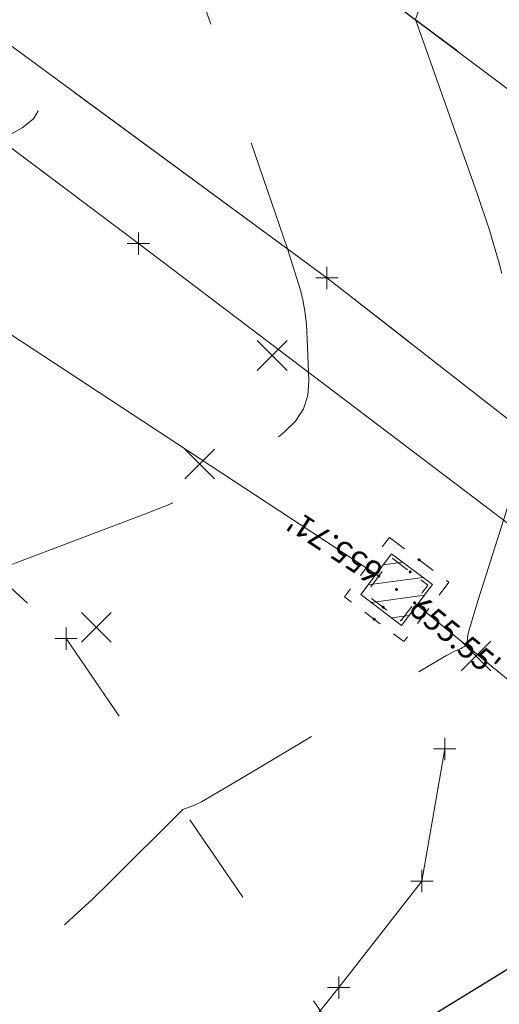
# Model space of a CAD drawing. Extents: x 1926935 to 1928139, y 199322 to 200300.
# Tile 604 of 656: x 1927410 to 1927432, y 200031 to 200075. Entities that reach past the tile are written whole.
import ezdxf
from ezdxf.enums import TextEntityAlignment as Align

# ---------------------------------------------------------------- set-up
doc = ezdxf.new("R2010")
doc.units = 0
doc.header["$MEASUREMENT"] = 0
for name, pattern in [('CENTER LINE DOUBLE SOLID', [0]), ('DGN Style 1', [8.432488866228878, 0.01403076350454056, -8.418458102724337]), ('DGN Style 2', [14.030763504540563, 8.418458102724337, -5.612305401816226]), ('DGN Style 3', [19.64306890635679, 14.03076350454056, -5.612305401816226]), ('DGN Style 4', [22.46325237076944, 11.22461080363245, -5.612305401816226, 0.01403076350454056, -5.612305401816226]), ('DGN Style 5', [9.821534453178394, 4.209229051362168, -5.612305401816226]), ('DGN Style 6', [26.68651218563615, 9.821534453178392, -5.612305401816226, 0.01403076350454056, -5.612305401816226, 0.01403076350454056, -5.612305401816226]), ('DGN Style 7', [28.061527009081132, 12.62768715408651, -5.612305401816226, 4.209229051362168, -5.612305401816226]), ('drainage01', [1.5999968, 0.8499983, -0.7499985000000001]), ('gasex', [0]), ('stormlineex', [0])]:
    doc.linetypes.add(name, pattern=pattern)
for name, color, linetype, lineweight in [('DR_X_Cells', 151, 'DGN Style 2', 0), ('DR_X_Cells (Construction)', 151, 'DGN Style 2', 0), ('DR_X_Storm_Sewer', 151, 'DGN Style 5', 0), ('DT_X_Contour_Major', 132, 'DGN Style 3', 30), ('DT_X_Contour_Minor', 136, 'DGN Style 3', 0), ('DT_X_Terrain_Ground_Line', 92, 'DGN Style 3', 13), ('GK_Drainage_Nodes (Construction)', 7, 'Continuous', 53), ('PM_X_CL_Double_Solid', 40, 'CENTER LINE DOUBLE SOLID', 0), ('PM_X_Edge_Line', 40, 'Continuous', 0), ('PV_X_COP', 4, 'DGN Style 4', 0), ('PV_X_Driveway', 7, 'DGN Style 5', 0), ('PV_X_EOP', 7, 'DGN Style 3', 0), ('RD_X_Bumper_Block', 7, 'DGN Style 2', 0), ('SV_X_Random_Point (Construction)', 7, 'Continuous', 0), ('UT_X_Gas', 40, 'gasex', 0)]:
    doc.layers.add(name, color=color, linetype=linetype, lineweight=lineweight)
doc.layers.add('SC_Scratch1 (Construction)', color=7, linetype='Continuous', lineweight=0, plot=False)
doc.layers.add('SV_X_Shot_Marker (Construction)', color=40, linetype='Continuous', lineweight=0, transparency=0.5)
doc.styles.add('~X_Label - LeftCenter', font='calibril.ttf', dxfattribs={"height": 0.13999972})

# ---------------------------------------------------------------- blocks, each defined once
blk = doc.blocks.new('SVPT_398')
at = {"layer": 'SV_X_Shot_Marker (Construction)', "transparency": 33554495}
for p, q in [((0, 0.0249999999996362), (0, -0.0249999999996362)), ((-0.02500000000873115, 0), (0.02499999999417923, 0))]:
    blk.add_line(p, q, dxfattribs=at)
blk.add_point((0, 0), dxfattribs=at)
blk = doc.blocks.new('SVPT_474')
at = {"layer": 'SV_X_Shot_Marker (Construction)', "transparency": 33554495}
for p, q in [((0, 0.0249999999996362), (0, -0.0249999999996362)), ((-0.02499999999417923, 0), (0.02500000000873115, 0))]:
    blk.add_line(p, q, dxfattribs=at)
blk.add_point((0, 0), dxfattribs=at)
blk = doc.blocks.new('SVPT_539')
at = {"layer": 'SV_X_Shot_Marker (Construction)', "transparency": 33554495}
for p, q in [((0, 0.0249999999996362), (0, -0.02500000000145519)), ((-0.02499999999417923, 0), (0.02499999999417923, 0))]:
    blk.add_line(p, q, dxfattribs=at)
blk.add_point((0, 0), dxfattribs=at)
blk = doc.blocks.new('SVPT_540')
at = {"layer": 'SV_X_Shot_Marker (Construction)', "transparency": 33554495}
for p, q in [((0, 0.0249999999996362), (0, -0.02500000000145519)), ((-0.02499999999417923, 0), (0.02499999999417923, 0))]:
    blk.add_line(p, q, dxfattribs=at)
blk.add_point((0, 0), dxfattribs=at)
blk = doc.blocks.new('SVPT_541')
at = {"layer": 'SV_X_Shot_Marker (Construction)', "transparency": 33554495}
for p, q in [((0, 0.0249999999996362), (0, -0.02500000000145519)), ((-0.02499999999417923, -1.818989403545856e-12), (0.02500000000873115, -1.818989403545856e-12))]:
    blk.add_line(p, q, dxfattribs=at)
blk.add_point((0, -1.818989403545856e-12), dxfattribs=at)
blk = doc.blocks.new('SVPT_542')
at = {"layer": 'SV_X_Shot_Marker (Construction)', "transparency": 33554495}
for p, q in [((0, 0.0249999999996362), (0, -0.02500000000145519)), ((-0.02499999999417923, -1.818989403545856e-12), (0.02500000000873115, -1.818989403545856e-12))]:
    blk.add_line(p, q, dxfattribs=at)
blk.add_point((0, -1.818989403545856e-12), dxfattribs=at)
blk = doc.blocks.new('SVPT_543')
at = {"layer": 'SV_X_Shot_Marker (Construction)', "transparency": 33554495}
for p, q in [((1.455191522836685e-11, 0.02500000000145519), (1.455191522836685e-11, -0.02499999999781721)), ((-0.02499999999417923, 1.818989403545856e-12), (0.02500000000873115, 1.818989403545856e-12))]:
    blk.add_line(p, q, dxfattribs=at)
blk.add_point((1.455191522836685e-11, 1.818989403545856e-12), dxfattribs=at)
blk = doc.blocks.new('CB22B-X_1')
at = {"layer": 'DR_X_Cells', "color": 151, "linetype": 'Continuous', "lineweight": 0}
for p, q in [((-1.145831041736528, -0.6130853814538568), (0.6130853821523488, 1.145831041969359)), ((-1.145831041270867, 0.5182854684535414), (-0.5182854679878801, 1.145831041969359)), ((-0.5472058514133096, -1.145831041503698), (1.145831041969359, 0.5472058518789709)), ((0.584164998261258, -1.145831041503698), (1.145831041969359, -0.5841649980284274))]:
    blk.add_line(p, q, dxfattribs=at)
at = {"layer": 'DR_X_Cells', "color": 151, "linetype": 'drainage01', "lineweight": 0}
blk.add_3dface([(-1.666663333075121, 1.666663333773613), (1.666663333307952, 1.666663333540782), (1.666663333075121, -1.666663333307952), (-1.666663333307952, -1.66666333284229)], dxfattribs=at)
at = {"layer": 'DR_X_Cells', "color": 151, "linetype": 'Continuous', "lineweight": 0}
blk.add_3dface([(-1.145831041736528, 1.145831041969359), (1.145831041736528, 1.145831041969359), (1.145831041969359, -1.145831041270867), (-1.145831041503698, -1.145831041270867)], dxfattribs=at)
at = {"layer": 'DR_X_Cells (Construction)', "color": 20, "linetype": 'drainage01', "lineweight": 0}
blk.add_3dface([(-0.9999980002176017, 0.999997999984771), (0.9999980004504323, 0.9999980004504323), (0.9999980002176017, -0.9999979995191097), (-0.9999980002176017, -0.9999979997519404)], dxfattribs=at)
at = {"layer": 'GK_Drainage_Nodes (Construction)', "color": 21, "linetype": 'DGN Style 2', "lineweight": 53}
blk.add_point((0, 1.666663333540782), dxfattribs=at)
at = {"layer": 'GK_Drainage_Nodes (Construction)', "color": 61, "linetype": 'DGN Style 6', "lineweight": 53}
for p in [(0, 0.9999980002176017), (-0.9999980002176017, 2.328306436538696e-10), (0.9999980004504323, 2.328306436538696e-10), (0, -0.9999979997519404)]:
    blk.add_point(p, dxfattribs=at)
at = {"layer": 'GK_Drainage_Nodes (Construction)', "color": 151, "linetype": 'DGN Style 7', "lineweight": 53}
blk.add_point((0, 0), dxfattribs=at)
at = {"layer": 'GK_Drainage_Nodes (Construction)', "color": 21, "linetype": 'DGN Style 5', "lineweight": 53}
blk.add_point((0, 0), dxfattribs=at)
at = {"layer": 'GK_Drainage_Nodes (Construction)', "color": 40, "linetype": 'DGN Style 4', "lineweight": 53}
blk.add_point((0, 0), dxfattribs=at)
at = {"layer": 'GK_Drainage_Nodes (Construction)', "color": 223, "linetype": 'DGN Style 1', "lineweight": 53}
blk.add_point((0, -1.666663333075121), dxfattribs=at)
blk = doc.blocks.new('X_196')
at = {"layer": 'SV_X_Random_Point (Construction)', "color": 7, "linetype": 'Continuous', "lineweight": 0, "transparency": 33554559}
for p, q in [((-0.03333333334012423, -0.03337499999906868), (0.03333333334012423, 0.03337500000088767)), ((-0.03333333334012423, 0.03337500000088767), (0.03333333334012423, -0.03337499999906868))]:
    blk.add_line(p, q, dxfattribs=at)
blk = doc.blocks.new('X_204')
at = {"layer": 'SV_X_Random_Point (Construction)', "color": 7, "linetype": 'Continuous', "lineweight": 0, "transparency": 33554559}
for p, q in [((-0.03333333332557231, -0.03337500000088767), (0.03333333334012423, 0.03337499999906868)), ((-0.03333333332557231, 0.03337499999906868), (0.03333333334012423, -0.03337500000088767))]:
    blk.add_line(p, q, dxfattribs=at)
blk = doc.blocks.new('X_205')
at = {"layer": 'SV_X_Random_Point (Construction)', "color": 7, "linetype": 'Continuous', "lineweight": 0, "transparency": 33554559}
for p, q in [((-0.03333333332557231, -0.03337499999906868), (0.03333333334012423, 0.03337500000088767)), ((-0.03333333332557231, 0.03337500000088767), (0.03333333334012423, -0.03337499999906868))]:
    blk.add_line(p, q, dxfattribs=at)
blk = doc.blocks.new('X_206')
at = {"layer": 'SV_X_Random_Point (Construction)', "color": 7, "linetype": 'Continuous', "lineweight": 0, "transparency": 33554559}
for p, q in [((-0.03333333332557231, -0.03337499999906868), (0.03333333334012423, 0.03337500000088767)), ((-0.03333333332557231, 0.03337500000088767), (0.03333333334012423, -0.03337499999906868))]:
    blk.add_line(p, q, dxfattribs=at)
blk = doc.blocks.new('SVPT_1598')
at = {"layer": 'SV_X_Shot_Marker (Construction)', "transparency": 33554495}
for p, q in [((1.455191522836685e-11, 0.0249999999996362), (1.455191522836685e-11, -0.02500000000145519)), ((-0.02499999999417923, 0), (0.02500000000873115, 0))]:
    blk.add_line(p, q, dxfattribs=at)
blk.add_point((1.455191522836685e-11, 0), dxfattribs=at)
blk = doc.blocks.new('*U2117', base_point=(1927600.1255, 199832.7095, 682.6088333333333))
at = {"layer": 'DT_X_Contour_Major', "elevation": 660.0000000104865, "flags": 128}
blk.add_lwpolyline([(1927234.108534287, 200236.7289084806), (1927242.294645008, 200231.0087032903), (1927244.130964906, 200229.7610304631), (1927246.131591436, 200228.4695284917), (1927248.296524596, 200227.134197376), (1927250.625764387, 200225.755037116), (1927257.056146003, 200222.0188375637), (1927259.289390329, 200220.6973956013), (1927261.166337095, 200219.5352193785), (1927262.686986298, 200218.5323088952), (1927263.851337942, 200217.6886641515), (1927266.481212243, 200215.6512991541), (1927267.493924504, 200214.971618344), (1927268.559655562, 200214.4605996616), (1927269.678405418, 200214.118243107), (1927270.850174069, 200213.9445486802), (1927274.045582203, 200213.7062463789), (1927275.288558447, 200213.5642146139), (1927276.620931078, 200213.3168460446), (1927278.042700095, 200212.9641406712), (1927279.553865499, 200212.5060984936), (1927283.702835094, 200211.1442036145), (1927285.099851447, 200210.7291522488), (1927286.179173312, 200210.5054193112), (1927286.940800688, 200210.4730048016), (1927287.384733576, 200210.63190872), (1927288.715133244, 200211.8198700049), (1927289.272701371, 200212.7763853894), (1927289.385661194, 200212.9548032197), (1927289.485582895, 200213.0801215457), (1927289.572466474, 200213.1523403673), (1927289.646311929, 200213.1714596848), (1927289.960501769, 200213.1367843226), (1927298.897650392, 200205.8138983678), (1927300.751890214, 200204.2039761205), (1927302.484403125, 200202.5125890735), (1927304.095189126, 200200.7397372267), (1927305.584248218, 200198.8854205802), (1927309.392769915, 200193.8319564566), (1927310.756121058, 200192.0630749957), (1927311.989783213, 200190.546528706), (1927313.09375638, 200189.2823175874), (1927314.06804056, 200188.2704416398), (1927316.493213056, 200185.9085526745), (1927317.612096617, 200184.8671860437), (1927319.149867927, 200183.5145028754), (1927321.106526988, 200181.8505031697), (1927323.482073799, 200179.8751869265), (1927330.375382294, 200174.1925882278), (1927332.685239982, 200172.3005457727), (1927334.444831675, 200170.8863674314), (1927335.654157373, 200169.950053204), (1927336.313217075, 200169.4916030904), (1927337.337021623, 200168.9062216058), (1927337.770658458, 200168.6383010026), (1927338.303715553, 200168.2735753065), (1927338.936192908, 200167.8120445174), (1927339.668090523, 200167.2537086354), (1927341.752377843, 200165.6357394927), (1927342.777631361, 200164.8843172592), (1927344.290176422, 200163.8435274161), (1927346.290013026, 200162.513369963), (1927348.777141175, 200160.8938449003), (1927356.059204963, 200156.18928792), (1927358.585342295, 200154.5518308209), (1927360.70220645, 200153.1678772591), (1927362.409797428, 200152.0374272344), (1927363.708115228, 200151.1604807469), (1927366.62459846, 200149.1599614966), (1927367.848171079, 200148.3060493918), (1927369.33152651, 200147.244702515), (1927371.074664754, 200145.9759208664), (1927373.077585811, 200144.4997044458), (1927378.765085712, 200140.2865476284), (1927380.83418895, 200138.7560558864), (1927382.775873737, 200137.3244482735), (1927384.590140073, 200135.9917247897), (1927386.276987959, 200134.757885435), (1927390.605357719, 200131.5994926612), (1927392.290736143, 200130.3862874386), (1927394.100594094, 200129.1154663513), (1927396.034931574, 200127.7870293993), (1927398.09374858, 200126.4009765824), (1927403.749899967, 200122.6280145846), (1927405.817715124, 200121.2429516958), (1927407.779047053, 200119.9174845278), (1927409.633895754, 200118.6516130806), (1927411.382261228, 200117.4453373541), (1927415.90259152, 200114.3080630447), (1927417.580362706, 200113.1421208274), (1927419.223428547, 200111.9972499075), (1927420.831789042, 200110.873450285), (1927422.405444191, 200109.7707219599), (1927426.555584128, 200106.8582081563), (1927428.197482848, 200105.6527489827), (1927430.010574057, 200104.2207568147), (1927431.994857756, 200102.5622316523), (1927434.150333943, 200100.6771734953), (1927440.126527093, 200095.3483077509), (1927442.182930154, 200093.5176881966), (1927443.869994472, 200092.0224788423), (1927445.187720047, 200090.8626796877), (1927446.13610688, 200090.0382907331), (1927448.17268678, 200088.2871337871), (1927449.172239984, 200087.4225077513), (1927450.643464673, 200086.141997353), (1927452.586360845, 200084.4456025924), (1927455.000928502, 200082.3333234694), (1927462.068670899, 200076.1460666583), (1927464.419961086, 200074.0849410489), (1927466.173024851, 200072.542006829), (1927467.327862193, 200071.5172639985), (1927467.884473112, 200071.0107125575), (1927468.571133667, 200070.3508305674), (1927468.949168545, 200069.9870680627), (1927469.568277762, 200069.3906920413), (1927470.428461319, 200068.5617025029), (1927471.529719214, 200067.5000994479), (1927477.231429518, 200062.003186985), (1927477.517179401, 200060.6544578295), (1927477.553143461, 200060.4005705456), (1927477.538571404, 200060.2169354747), (1927477.473463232, 200060.103552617), (1927477.357818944, 200060.0604219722), (1927476.700227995, 200060.0230674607), (1927472.128414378, 200062.4908186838), (1927471.031580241, 200063.0824375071), (1927469.700426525, 200063.7996863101), (1927468.134953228, 200064.6425650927), (1927466.335160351, 200065.6110738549), (1927461.223286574, 200068.3612705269), (1927459.393277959, 200069.3486578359), (1927457.737157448, 200070.248172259), (1927456.25492504, 200071.059813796), (1927454.946580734, 200071.783582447), (1927451.68951339, 200073.5964683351), (1927450.54569026, 200074.2223880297), (1927449.557021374, 200074.7404826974), (1927448.723506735, 200075.1507523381), (1927448.045146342, 200075.453196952), (1927445.241491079, 200076.6130134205), (1927445.140255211, 200076.4755750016), (1927445.103316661, 200076.4344580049), (1927445.035887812, 200076.3700091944), (1927444.937968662, 200076.28222857), (1927444.809559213, 200076.1711161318), (1927444.139171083, 200075.5981505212), (1927443.956153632, 200074.2584793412), (1927443.867521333, 200073.8497921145), (1927443.680060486, 200073.1978752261), (1927443.393771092, 200072.3027286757), (1927443.00865315, 200071.1643524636), (1927440.980836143, 200065.2843942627), (1927441.240556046, 200064.5516852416), (1927441.317753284, 200064.231356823), (1927441.438036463, 200063.584389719), (1927441.601405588, 200062.6107839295), (1927441.807860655, 200061.3105394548), (1927442.415855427, 200057.4077026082), (1927442.63638774, 200056.0147638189), (1927442.841988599, 200054.7630750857), (1927443.032658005, 200053.6526364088), (1927443.208395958, 200052.6834477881), (1927443.657121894, 200050.2872782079), (1927443.804939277, 200049.4882974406), (1927443.911846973, 200048.8884823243), (1927443.977844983, 200048.4878328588), (1927444.002933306, 200048.286349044), (1927444.024556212, 200047.8108110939), (1927443.967226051, 200047.3569188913), (1927443.945017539, 200047.2588603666), (1927443.90296207, 200047.1592100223), (1927443.841059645, 200047.0579678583), (1927443.759310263, 200046.9551338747), (1927443.514849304, 200046.6787874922), (1927443.373318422, 200046.4151724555), (1927443.132071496, 200045.8315871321), (1927442.791108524, 200044.928031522), (1927442.350429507, 200043.7045056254), (1927441.042330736, 200040.015142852), (1927440.423526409, 200038.6886105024), (1927439.548187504, 200037.4760355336), (1927438.416314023, 200036.3774179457), (1927437.027905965, 200035.3927577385), (1927432.983438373, 200032.9189403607), (1927431.57521656, 200032.0557424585), (1927430.383901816, 200031.3215117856), (1927429.40949414, 200030.7162483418), (1927428.651993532, 200030.2399521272), (1927426.921201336, 200029.1417851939), (1927426.33605336, 200028.7757373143), (1927425.87870358, 200028.5012188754), (1927425.549151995, 200028.3182298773), (1927425.347398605, 200028.2267703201), (1927424.97978716, 200028.1049174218), (1927424.834110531, 200028.0530683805), (1927424.672789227, 200027.9889109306), (1927424.495823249, 200027.9124450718), (1927424.303212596, 200027.8236708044), (1927423.768724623, 200027.5705282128), (1927423.548069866, 200027.4710594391), (1927423.286971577, 200027.3625100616), (1927422.985429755, 200027.2448800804), (1927422.643444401, 200027.1181694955), (1927420.953144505, 200026.5056653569), (1927414.274714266, 200023.2836684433), (1927412.934707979, 200022.583762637), (1927411.776873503, 200021.8649010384), (1927410.80121084, 200021.1270836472), (1927410.007719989, 200020.3703104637), (1927408.134640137, 200018.326974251), (1927407.37961813, 200017.5236202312), (1927406.519361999, 200016.6460603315), (1927405.553871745, 200015.6942945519), (1927404.483147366, 200014.6683228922), (1927401.487570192, 200011.8334572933), (1927400.390733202, 200010.7566118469), (1927399.346905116, 200009.6522247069), (1927398.356085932, 200008.5202958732), (1927397.418275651, 200007.360825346), (1927394.988126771, 200004.2321816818), (1927394.120005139, 200003.144725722), (1927393.338251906, 200002.2288405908), (1927392.642867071, 200001.4845262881), (1927392.033850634, 200000.9117828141), (1927390.524964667, 199999.6132279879), (1927389.978275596, 199999.2135049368), (1927389.469872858, 199998.9882519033), (1927388.999756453, 199998.9374688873), (1927388.56792638, 199999.0611558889), (1927387.467427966, 199999.6236145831), (1927387.056632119, 199999.9119210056), (1927386.649618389, 200000.3549962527), (1927386.246386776, 200000.9528403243), (1927385.846937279, 200001.7054532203), (1927383.991664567, 200005.5787739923), (1927382.599601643, 200008.2175989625), (1927382.202831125, 200008.6772868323), (1927381.609117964, 200008.9254254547), (1927380.818462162, 200008.9620148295), (1927379.830863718, 200008.7870549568), (1927376.93467768, 200008.0384296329), (1927375.906268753, 200007.7704843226), (1927374.993181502, 200007.5281173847), (1927374.195415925, 200007.3113288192), (1927373.512972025, 200007.1201186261), (1927370.597317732, 200006.2874872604), (1927366.5015804, 200007.4697134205), (1927365.654863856, 200007.7324363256), (1927364.870030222, 200008.0139366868), (1927364.147079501, 200008.3142145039), (1927363.486011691, 200008.633269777), (1927361.805674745, 200009.5091204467), (1927361.183866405, 200009.8769884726), (1927360.578694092, 200010.3237045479), (1927359.990157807, 200010.8492686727), (1927359.418257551, 200011.453680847), (1927357.915371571, 200013.1705773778), (1927356.966043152, 200013.998101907), (1927355.24522238, 200015.1930030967), (1927352.752909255, 200016.7552809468), (1927349.489103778, 200018.6849354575), (1927339.756966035, 200024.3205163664), (1927336.557637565, 200026.1691296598), (1927334.258755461, 200027.4882838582), (1927332.860319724, 200028.2779789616), (1927332.362330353, 200028.5382149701), (1927332.234953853, 200028.5262321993), (1927332.137676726, 200028.5633866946), (1927331.941377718, 200028.6838372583), (1927331.646056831, 200028.8875838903), (1927331.251714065, 200029.1746265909), (1927330.06810418, 200030.0511352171), (1927329.543933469, 200030.4245283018), (1927328.859128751, 200030.8873260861), (1927328.013690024, 200031.4395285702), (1927327.007617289, 200032.0811357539), (1927324.110577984, 200033.9112945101), (1927323.0615279, 200034.5454232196), (1927322.087157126, 200035.0751902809), (1927321.187465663, 200035.5005956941), (1927320.362453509, 200035.821639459), (1927316.686648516, 200037.076333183)], dxfattribs=at)
at = {"layer": 'DT_X_Contour_Minor', "flags": 128}
for points, elevation in [([(1927213.21924097, 200239.8766379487), (1927215.354509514, 200238.3845772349), (1927235.494305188, 200228.145855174), (1927237.911760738, 200226.9147354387), (1927239.524106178, 200226.0914128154), (1927240.331341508, 200225.6758873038), (1927241.410488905, 200225.1115487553), (1927242.069874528, 200224.7559216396), (1927243.238670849, 200224.1122942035), (1927244.916877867, 200223.1806664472), (1927247.104495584, 200221.9610383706), (1927253.617357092, 200218.324696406), (1927255.876418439, 200217.0319057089), (1927257.768956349, 200215.8807900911), (1927259.294970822, 200214.8713495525), (1927260.454461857, 200214.0035840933), (1927263.057740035, 200211.8784429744), (1927263.970888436, 200211.1448451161), (1927264.757875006, 200210.5379073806), (1927265.418699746, 200210.0576297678), (1927265.953362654, 200209.7040122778), (1927267.210914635, 200208.9299124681), (1927267.955772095, 200208.4739514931), (1927271.085139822, 200206.5679882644), (1927280.557078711, 200200.8095172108), (1927282.906206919, 200199.3770408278), (1927284.638020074, 200198.3109632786), (1927285.752518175, 200197.6112845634), (1927286.249701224, 200197.278004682), (1927286.752435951, 200196.8777901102), (1927287.013024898, 200196.6868793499), (1927287.417740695, 200196.4143079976), (1927287.966583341, 200196.0600760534), (1927288.659552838, 200195.6241835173), (1927292.22970647, 200193.3994769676), (1927293.184995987, 200194.6570005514), (1927293.420010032, 200194.9426988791), (1927293.715642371, 200195.2608551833), (1927294.071893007, 200195.6114694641), (1927294.488761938, 200195.9945417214), (1927296.575592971, 200197.8579475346), (1927296.741665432, 200198.142847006), (1927296.81637843, 200198.1914565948), (1927296.969343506, 200198.2151855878), (1927297.200560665, 200198.214033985), (1927297.510029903, 200198.1880017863), (1927299.13680787, 200198.0084634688), (1927301.37461219, 200196.1748600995), (1927301.838901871, 200195.7717459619), (1927302.272711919, 200195.3482335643), (1927302.676042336, 200194.9043229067), (1927303.048893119, 200194.4400139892), (1927304.002522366, 200193.1746591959), (1927304.580516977, 200192.5012968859), (1927305.599278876, 200191.4302260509), (1927307.058808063, 200189.9614466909), (1927308.959104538, 200188.0949588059), (1927314.61425152, 200182.5873797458), (1927316.680239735, 200180.606764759), (1927318.63684414, 200178.7956040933), (1927320.484064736, 200177.153897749), (1927322.221901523, 200175.6816457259), (1927326.710287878, 200171.9815794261), (1927328.284727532, 200170.7093530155), (1927329.641756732, 200169.6677235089), (1927330.781375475, 200168.8566909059), (1927331.703583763, 200168.2762552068), (1927333.872925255, 200167.0358892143), (1927334.791759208, 200166.468191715), (1927335.921254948, 200165.6953737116), (1927337.261412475, 200164.7174352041), (1927338.812231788, 200163.5343761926), (1927343.228632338, 200160.1060581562), (1927344.903444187, 200158.8353410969), (1927346.615579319, 200157.5944284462), (1927348.365037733, 200156.383320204), (1927350.151819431, 200155.2020163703), (1927354.966335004, 200152.0916120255), (1927356.78566727, 200150.9066814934), (1927358.632777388, 200149.6846931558), (1927360.507665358, 200148.4256470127), (1927362.41033118, 200147.1295430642), (1927367.52114384, 200143.6238554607), (1927369.356529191, 200142.3562130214), (1927371.029575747, 200141.182551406), (1927372.540283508, 200140.1028706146), (1927373.888652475, 200139.1171706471), (1927377.267851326, 200136.6139451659), (1927378.723055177, 200135.5398046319), (1927380.55426759, 200134.1948021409), (1927382.761488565, 200132.5789376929), (1927385.344718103, 200130.6922112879), (1927392.734674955, 200125.2997915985), (1927395.276344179, 200123.4524654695), (1927397.358884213, 200121.9548018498), (1927398.982295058, 200120.8068007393), (1927400.146576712, 200120.008462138), (1927402.639155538, 200118.3457758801), (1927403.809998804, 200117.5552357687), (1927405.453094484, 200116.430630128), (1927407.568442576, 200114.971958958), (1927410.156043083, 200113.1792222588), (1927422.057153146, 200104.9183664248), (1927423.875762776, 200103.65303249), (1927424.598867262, 200103.1455672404), (1927424.95525154, 200102.8728419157), (1927425.482076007, 200102.4352648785), (1927426.179340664, 200101.8328361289), (1927427.04704551, 200101.0655556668), (1927431.494028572, 200097.1002595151), (1927430.361588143, 200096.7825338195), (1927430.148403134, 200096.7184748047), (1927429.994179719, 200096.6624659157), (1927429.898917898, 200096.6145071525), (1927429.862617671, 200096.574598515), (1927429.830793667, 200096.4071418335), (1927428.373444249, 200097.0065839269), (1927427.749330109, 200097.2386346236), (1927426.501566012, 200097.6778829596), (1927424.630151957, 200098.3243289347), (1927422.135087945, 200099.1779725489), (1927412.114868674, 200102.594744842), (1927408.674746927, 200103.7642966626), (1927407.769807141, 200104.0697226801), (1927404.811521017, 200105.06311234), (1927404.326697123, 200105.2332476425), (1927404.3064311, 200105.2279048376), (1927404.122290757, 200105.1102540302), (1927403.254796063, 200104.5411460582), (1927402.714065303, 200102.0401738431), (1927402.223827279, 200099.743450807), (1927401.675296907, 200097.1641780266), (1927401.49230538, 200096.2972657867), (1927401.354728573, 200095.6309836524), (1927401.26256649, 200095.1653316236), (1927401.215819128, 200094.9003097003), (1927401.103632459, 200094.131677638), (1927406.493037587, 200083.2125704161), (1927407.536924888, 200081.0677193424), (1927408.358841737, 200079.3127835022), (1927408.958788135, 200077.9477628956), (1927409.33676408, 200076.9726575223), (1927410.58272077, 200073.331967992), (1927411.20074881, 200071.3598913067), (1927411.206854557, 200070.9392913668), (1927410.960302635, 200070.522667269), (1927410.461093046, 200070.1100190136), (1927409.709225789, 200069.7013466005), (1927407.367369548, 200068.6168546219), (1927406.505353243, 200068.1194654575), (1927405.675696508, 200067.4406669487), (1927404.878399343, 200066.5804590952), (1927404.113461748, 200065.5388418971), (1927402.116774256, 200062.5193169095), (1927401.323366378, 200061.5393312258), (1927400.440658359, 200060.8640179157), (1927399.468650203, 200060.4933769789), (1927398.407341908, 200060.4274084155), (1927393.246202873, 200060.8304573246), (1927384.927865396, 200053.3236083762), (1927383.275650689, 200051.8508589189), (1927381.884008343, 200050.649831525), (1927380.752938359, 200049.7205261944), (1927379.882440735, 200049.0629429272), (1927377.908543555, 200047.6716836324), (1927377.195353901, 200047.2019797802), (1927376.536207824, 200046.8363126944), (1927375.931105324, 200046.5746823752), (1927375.380046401, 200046.4170888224), (1927373.136808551, 200045.9659471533), (1927372.695540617, 200045.879424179), (1927372.376875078, 200045.8194501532), (1927372.194477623, 200045.7772944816), (1927371.886284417, 200045.6958079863), (1927371.452295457, 200045.5749906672), (1927370.892510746, 200045.4148425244), (1927369.232023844, 200044.935339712), (1927368.537244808, 200044.8116086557), (1927367.698272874, 200044.800042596), (1927366.715108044, 200044.9006415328), (1927365.587750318, 200045.1134054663), (1927362.38920585, 200045.8303292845), (1927361.2389778, 200046.1908082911), (1927360.187202, 200046.7345524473), (1927359.23387845, 200047.4615617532), (1927358.379007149, 200048.3718362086), (1927354.619329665, 200053.0474023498), (1927350.472727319, 200055.3780453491), (1927349.573679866, 200055.8713907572), (1927348.653652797, 200056.3525799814), (1927347.712646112, 200056.821613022), (1927346.750659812, 200057.2784898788), (1927344.15739019, 200058.4806199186), (1927343.176695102, 200058.8884369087), (1927342.179562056, 200059.2102903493), (1927341.165991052, 200059.4461802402), (1927340.135982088, 200059.5961065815), (1927337.367374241, 200059.8812920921), (1927336.221198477, 200060.0497375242), (1927334.859127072, 200060.3411846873), (1927333.281160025, 200060.7556335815), (1927331.487297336, 200061.2930842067), (1927322.612181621, 200064.0881911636), (1927314.752263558, 200065.0877231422), (1927312.888341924, 200065.3208079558), (1927310.665113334, 200065.5916915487), (1927308.082577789, 200065.9003739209), (1927305.140735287, 200066.2468550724), (1927296.81674601, 200067.2212031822), (1927294.046787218, 200067.5380418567), (1927291.979902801, 200067.7577967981), (1927290.61609276, 200067.8804680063), (1927289.955357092, 200067.9060554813), (1927289.130827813, 200067.8448437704), (1927288.836766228, 200067.816532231), (1927288.572978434, 200067.7775063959), (1927288.33946443, 200067.727766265), (1927288.136224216, 200067.6673118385), (1927287.258408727, 200067.360191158)], 657.0000000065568), ([(1927220.182338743, 200238.8273947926), (1927227.48149728, 200233.7269648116), (1927238.529244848, 200228.1104819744), (1927240.739804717, 200226.9835112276), (1927241.182616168, 200226.7555734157), (1927241.77458583, 200226.4460037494), (1927242.294623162, 200226.1625230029), (1927243.410757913, 200225.5442580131), (1927245.122990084, 200224.59120878), (1927247.431319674, 200223.3033753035), (1927254.381661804, 200219.4227737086), (1927256.792468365, 200218.0431439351), (1927258.812131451, 200216.8147058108), (1927260.44065106, 200215.7374593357), (1927261.678027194, 200214.8114045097), (1927264.456172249, 200212.5435138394), (1927265.400884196, 200211.7789667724), (1927266.151411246, 200211.186243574), (1927266.707753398, 200210.7653442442), (1927267.069910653, 200210.5162687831), (1927267.776750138, 200210.081166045), (1927269.608829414, 200208.9643948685), (1927281.695379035, 200201.6159307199), (1927284.209379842, 200200.0869740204), (1927286.013453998, 200198.9882074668), (1927287.107601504, 200198.3196310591), (1927287.491822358, 200198.0812447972), (1927287.569842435, 200198.0191349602), (1927287.610283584, 200197.9895072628), (1927287.7582676, 200197.8922328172), (1927288.419867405, 200197.4793308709), (1927288.568120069, 200197.6744876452), (1927288.695738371, 200197.8002132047), (1927289.015056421, 200198.0937512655), (1927289.526074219, 200198.5551018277), (1927290.228791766, 200199.1842648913), (1927293.955439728, 200202.5119216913), (1927294.252010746, 200203.0206931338), (1927294.339472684, 200203.1125721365), (1927294.474756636, 200203.1701642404), (1927294.657862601, 200203.1934694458), (1927294.888790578, 200203.1824877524), (1927296.07803917, 200203.0512370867), (1927300.548958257, 200199.3878728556), (1927301.476564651, 200198.5824893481), (1927302.343275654, 200197.7363520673), (1927303.149091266, 200196.8494610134), (1927303.894011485, 200195.9218161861), (1927305.799271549, 200193.3937582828), (1927306.639051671, 200192.3552229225), (1927307.729446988, 200191.1356602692), (1927309.070457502, 200189.735070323), (1927310.662083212, 200188.1534530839), (1927315.240572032, 200183.6944373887), (1927316.990858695, 200182.0269051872), (1927318.807852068, 200180.368570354), (1927320.691552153, 200178.7194328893), (1927322.641958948, 200177.0794927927), (1927327.931986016, 200172.71858236), (1927329.751565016, 200171.2397506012), (1927331.242781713, 200170.0739381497), (1927332.405636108, 200169.2211450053), (1927333.240128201, 200168.681371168), (1927335.027624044, 200167.6593333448), (1927335.784725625, 200167.1915614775), (1927336.715408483, 200166.5547742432), (1927337.819672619, 200165.7489716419), (1927339.097518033, 200164.7741536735), (1927342.736547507, 200161.9492852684), (1927344.194839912, 200160.8516664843), (1927345.84044502, 200159.6774614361), (1927347.673362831, 200158.4266701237), (1927349.693593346, 200157.099292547), (1927355.33062499, 200153.4575039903), (1927357.385558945, 200152.1217312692), (1927359.322587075, 200150.8457545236), (1927361.141709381, 200149.6295737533), (1927362.842925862, 200148.4731889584), (1927367.22229538, 200145.4692241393), (1927368.853743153, 200144.3394918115), (1927370.463559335, 200143.2032684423), (1927372.051743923, 200142.0605540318), (1927373.61829692, 200140.91134858), (1927377.766929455, 200137.8381459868), (1927379.426766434, 200136.6118883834), (1927381.294802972, 200135.2380175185), (1927383.371039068, 200133.7165333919), (1927385.655474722, 200132.0474360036), (1927392.024902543, 200127.3996919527), (1927394.2811415, 200125.7637394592), (1927396.272787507, 200124.341690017), (1927397.999840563, 200123.133543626), (1927399.462300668, 200122.1393002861), (1927403.009403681, 200119.7731887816), (1927404.479237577, 200118.7844744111), (1927406.228412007, 200117.592914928), (1927408.256926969, 200116.1985103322), (1927410.564782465, 200114.6012606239), (1927419.320545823, 200108.5237633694), (1927422.467615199, 200106.334160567), (1927423.385656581, 200105.6922623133), (1927425.251106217, 200104.3831142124), (1927426.170498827, 200103.6795431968), (1927427.529589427, 200102.5506912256), (1927429.328378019, 200100.9965582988), (1927431.566864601, 200099.0171444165), (1927443.039097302, 200088.7875574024), (1927442.747869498, 200088.7058484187), (1927442.687153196, 200088.6583716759), (1927442.629816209, 200088.5509595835), (1927442.575858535, 200088.3836121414), (1927442.525280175, 200088.1563293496), (1927442.297132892, 200086.9558271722), (1927431.849349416, 200091.2532462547), (1927429.706472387, 200092.121734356), (1927427.75546279, 200092.8854476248), (1927425.996320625, 200093.5443860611), (1927424.429045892, 200094.0985496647), (1927417.562787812, 200096.4401718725), (1927417.238056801, 200096.2293320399), (1927417.168926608, 200096.1781383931), (1927417.100706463, 200096.1149173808), (1927417.033396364, 200096.0396690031), (1927416.966996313, 200095.95239326), (1927416.659252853, 200095.517042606), (1927416.068025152, 200092.7370005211), (1927415.938112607, 200092.0851737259), (1927415.801758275, 200091.321139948), (1927415.658962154, 200090.4448991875), (1927415.509724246, 200089.4564514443), (1927414.798249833, 200084.5818790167), (1927416.47440902, 200081.1859268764), (1927416.885187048, 200080.2672178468), (1927417.399167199, 200078.9664988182), (1927418.016349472, 200077.2837697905), (1927418.736733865, 200075.2190307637), (1927422.339332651, 200064.6922253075), (1927422.916268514, 200062.851270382), (1927423.028005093, 200062.4188109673), (1927423.1159566, 200061.9104134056), (1927423.180123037, 200061.326077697), (1927423.220504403, 200060.6658038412), (1927423.29647462, 200058.8038226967), (1927423.248679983, 200058.1348972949), (1927423.048318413, 200057.524606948), (1927422.695389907, 200056.9729516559), (1927422.189894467, 200056.4799314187), (1927420.638484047, 200055.2433908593), (1927420.088871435, 200054.8193624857), (1927419.603591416, 200054.4746827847), (1927419.182643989, 200054.2093517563), (1927418.826029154, 200054.0233694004), (1927417.960833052, 200053.6332146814), (1927417.532268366, 200053.4501395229), (1927416.895471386, 200053.1935300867), (1927416.050442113, 200052.8633863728), (1927414.997180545, 200052.4597083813), (1927410.141348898, 200050.61287713), (1927409.462386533, 200050.357724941), (1927409.150424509, 200050.2490550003), (1927406.876284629, 200048.2303059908), (1927406.144134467, 200047.6362899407), (1927404.922315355, 200046.7194199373), (1927403.210827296, 200045.4796959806), (1927401.009670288, 200043.9171180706), (1927394.487026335, 200039.3197717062), (1927392.043685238, 200037.7502036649), (1927389.605644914, 200036.4895093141), (1927387.17290536, 200035.5376886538), (1927384.745466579, 200034.8947416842), (1927376.08855682, 200033.1515934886), (1927374.365711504, 200032.8072501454), (1927373.110828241, 200032.5590179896), (1927372.323907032, 200032.4068970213), (1927370.849399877, 200032.1293893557), (1927370.320154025, 200032.0252151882), (1927369.838296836, 200031.9208234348), (1927369.403828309, 200031.8162140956), (1927369.016748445, 200031.7113871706), (1927367.32094929, 200031.2216871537), (1927364.794092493, 200031.6406240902), (1927364.189411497, 200031.7358415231), (1927363.458307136, 200031.8419494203), (1927362.60077941, 200031.9589477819), (1927361.61682832, 200032.086836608), (1927358.82439426, 200032.4423940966), (1927357.862381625, 200032.5853811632), (1927357.070669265, 200032.7476742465), (1927356.44925718, 200032.9292733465), (1927355.99814537, 200033.1301784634), (1927355.022247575, 200033.6916667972), (1927354.66268798, 200033.9226040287), (1927354.315932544, 200034.1942994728), (1927353.981981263, 200034.5067531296), (1927353.660834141, 200034.859964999), (1927352.821514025, 200035.8562076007), (1927352.430821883, 200036.3241536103), (1927351.888235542, 200036.9808096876), (1927351.193755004, 200037.8261758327), (1927346.043211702, 200044.1262645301), (1927342.333435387, 200046.2721274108), (1927341.566938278, 200046.7181316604), (1927340.857351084, 200047.1364888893), (1927340.204673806, 200047.5271990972), (1927339.608906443, 200047.8902622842), (1927337.567547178, 200049.1474490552), (1927336.743212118, 200049.6590587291), (1927335.762009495, 200050.2777740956), (1927335.369813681, 200050.4769541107), (1927334.707271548, 200050.7497541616), (1927333.774383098, 200051.0961742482), (1927332.571148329, 200051.5162143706), (1927329.002060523, 200052.7344814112), (1927327.624034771, 200053.199391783), (1927326.16677337, 200053.6804226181), (1927324.63027632, 200054.1775739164), (1927323.014543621, 200054.6908456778), (1927315.289574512, 200057.1237283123), (1927312.269805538, 200057.5077470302), (1927311.519421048, 200057.6013091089), (1927310.562454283, 200057.7174158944), (1927308.028773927, 200058.0172635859), (1927301.152802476, 200058.8221168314)], 658.0000000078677), ([(1927227.145436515, 200237.7781516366), (1927239.608485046, 200229.0693523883), (1927242.033890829, 200227.8352595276), (1927242.138682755, 200227.7804587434), (1927243.58284498, 200226.9762218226), (1927245.329102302, 200226.0017511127), (1927247.758143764, 200224.6457122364), (1927255.145966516, 200220.5208510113), (1927257.70851829, 200219.0543821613), (1927259.855306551, 200217.7486215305), (1927261.586331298, 200216.6035691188), (1927262.90159253, 200215.6192249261), (1927266.830879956, 200212.4130884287), (1927267.544947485, 200211.8345797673), (1927267.996807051, 200211.4730587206), (1927268.186458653, 200211.3285252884), (1927269.295600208, 200210.6522385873), (1927273.456645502, 200208.1226708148), (1927283.156141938, 200204.9388213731), (1927285.050214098, 200204.4091917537), (1927286.575503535, 200204.1848097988), (1927287.732010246, 200204.2656755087), (1927288.519734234, 200204.6517888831), (1927291.335286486, 200207.1658958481), (1927291.762356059, 200207.8985392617), (1927291.86256694, 200208.0336876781), (1927291.980169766, 200208.1251428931), (1927292.115164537, 200208.1729049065), (1927292.267551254, 200208.1769737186), (1927293.019270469, 200208.0940107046), (1927299.723304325, 200202.6008856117), (1927301.114227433, 200201.3932327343), (1927302.413839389, 200200.1244705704), (1927303.622140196, 200198.79459912), (1927304.739129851, 200197.4036183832), (1927307.596020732, 200193.6128573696), (1927308.697586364, 200192.2091489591), (1927309.859615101, 200190.8410944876), (1927311.082106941, 200189.5086939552), (1927312.365061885, 200188.2119473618), (1927315.866892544, 200184.8014950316), (1927317.301477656, 200183.4470456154), (1927318.978859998, 200181.9415366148), (1927320.899039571, 200180.2849680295), (1927323.062016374, 200178.4773398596), (1927329.153684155, 200173.4555852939), (1927331.218402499, 200171.770148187), (1927332.843806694, 200170.4801527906), (1927334.02989674, 200169.5855991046), (1927334.776672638, 200169.0864871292), (1927336.182322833, 200168.2827774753), (1927336.777692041, 200167.9149312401), (1927337.509562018, 200167.4141747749), (1927338.377932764, 200166.7805080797), (1927339.382804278, 200166.0139311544), (1927342.244462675, 200163.7925123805), (1927343.486235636, 200162.8679918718), (1927345.065310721, 200161.760494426), (1927346.981687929, 200160.4700200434), (1927349.235367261, 200158.9965687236), (1927355.694914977, 200154.8233959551), (1927357.985450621, 200153.336781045), (1927360.012396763, 200152.0068158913), (1927361.775753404, 200150.8335004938), (1927363.275520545, 200149.8168348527), (1927366.92344692, 200147.3145928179), (1927368.350957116, 200146.3227706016), (1927369.897542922, 200145.2239854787), (1927371.563204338, 200144.0182374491), (1927373.347941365, 200142.7055265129), (1927378.266007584, 200139.0623468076), (1927380.130477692, 200137.6839721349), (1927382.035338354, 200136.281232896), (1927383.980589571, 200134.8541290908), (1927385.96623134, 200133.4026607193), (1927391.315130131, 200129.499592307), (1927393.285938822, 200128.075013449), (1927395.186690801, 200126.7285781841), (1927397.017386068, 200125.4602865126), (1927398.778024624, 200124.2701384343), (1927403.379651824, 200121.2006016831), (1927405.148476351, 200120.0137130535), (1927407.00372953, 200118.7551997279), (1927408.945411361, 200117.4250617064), (1927410.973521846, 200116.0232989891), (1927416.497054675, 200112.1897654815), (1927418.450454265, 200110.8329420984), (1927420.168003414, 200109.6376220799), (1927421.649702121, 200108.603805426), (1927422.895550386, 200107.7314921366), (1927425.903345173, 200105.6206611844), (1927427.226225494, 200104.6284861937), (1927428.939020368, 200103.2350844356), (1927431.041729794, 200101.4404559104), (1927433.534353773, 200099.2446006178), (1927440.701237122, 200092.8540174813), (1927443.09061096, 200090.7246563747), (1927444.883569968, 200089.1295104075), (1927446.080114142, 200088.0685795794), (1927446.680243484, 200087.5418638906), (1927447.485368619, 200086.8495755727), (1927447.970704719, 200086.4288150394), (1927448.822869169, 200085.6857496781), (1927450.041861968, 200084.6203794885), (1927451.627683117, 200083.2327044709), (1927459.884114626, 200076.0048431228), (1927459.187573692, 200075.6738289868), (1927459.055437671, 200075.588987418), (1927458.957547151, 200075.4763259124), (1927458.893902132, 200075.3358444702), (1927458.864502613, 200075.1675430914), (1927458.807211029, 200074.3172234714), (1927452.181501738, 200078.0050977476), (1927450.59645001, 200078.8383552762), (1927448.68088452, 200079.7576103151), (1927446.43480527, 200080.7628628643), (1927443.858212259, 200081.8541129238), (1927431.062912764, 200087.1472740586), (1927430.600893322, 200086.5200337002), (1927430.510538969, 200086.3992418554), (1927430.437484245, 200086.3056836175), (1927430.381729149, 200086.2393589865), (1927430.34327368, 200086.2002679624), (1927430.204180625, 200086.0813882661), (1927429.425403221, 200080.3808081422), (1927429.260140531, 200079.2561545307), (1927429.098114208, 200078.3252994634), (1927428.939324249, 200077.5882429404), (1927428.783770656, 200077.0449849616), (1927428.065405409, 200074.961977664), (1927430.839355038, 200067.1362473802), (1927431.381307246, 200065.5287492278), (1927431.818328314, 200064.0601391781), (1927432.150418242, 200062.730417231), (1927432.377577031, 200061.5395833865), (1927433.192812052, 200056.3064310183), (1927431.229472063, 200050.1016864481), (1927430.861680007, 200048.9301060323), (1927430.59973526, 200048.0745410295), (1927430.443637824, 200047.5349914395), (1927430.393387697, 200047.3114572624), (1927430.400517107, 200047.1367200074), (1927430.399248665, 200047.0765087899), (1927430.390096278, 200047.0269280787), (1927430.373059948, 200046.9879778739), (1927430.348139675, 200046.9596581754), (1927430.27117369, 200046.8983129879), (1927430.233542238, 200046.8726027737), (1927430.178372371, 200046.8414810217), (1927430.10566409, 200046.804947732), (1927430.015417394, 200046.7630029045), (1927429.751374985, 200046.6439346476), (1927429.455610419, 200046.4792310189), (1927428.76634853, 200046.0744213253), (1927427.683589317, 200045.4295055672), (1927426.207332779, 200044.5444837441), (1927421.745985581, 200041.8642841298), (1927420.267916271, 200040.9799331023), (1927419.179718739, 200040.3370297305), (1927418.481392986, 200039.9355740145), (1927418.172939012, 200039.7755659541), (1927417.643187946, 200039.5922395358), (1927414.355169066, 200036.3097716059), (1927413.600517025, 200035.5750871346), (1927412.745711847, 200034.7778056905), (1927411.790753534, 200033.9179272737), (1927410.735642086, 200032.9954518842), (1927407.788474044, 200030.4520548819), (1927406.746840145, 200029.5614391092), (1927405.832314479, 200028.7971395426), (1927405.044897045, 200028.1591561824), (1927404.384587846, 200027.6474890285), (1927402.793240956, 200026.4514648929), (1927402.181123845, 200025.9774159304), (1927401.538282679, 200025.4522871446), (1927400.864717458, 200024.8760785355), (1927400.160428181, 200024.2487901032), (1927398.241358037, 200022.5079145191), (1927397.454181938, 200021.9673926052), (1927396.531956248, 200021.6514835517), (1927395.474680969, 200021.5601873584), (1927394.282356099, 200021.6935040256), (1927390.922756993, 200022.3484989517), (1927389.639722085, 200022.5288152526), (1927388.310316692, 200022.5785179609), (1927386.934540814, 200022.4976070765), (1927385.512394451, 200022.2860825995), (1927378.767513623, 200020.9942033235), (1927369.104655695, 200020.7132136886), (1927368.17840826, 200021.8170274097), (1927367.919224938, 200022.0383096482), (1927367.538638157, 200022.2290933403), (1927367.036647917, 200022.389378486), (1927366.413254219, 200022.5191650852), (1927363.220808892, 200023.053672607), (1927358.639316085, 200023.6370289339), (1927357.507517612, 200023.9033471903), (1927356.075619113, 200024.452292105), (1927354.343620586, 200025.2838636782), (1927352.311522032, 200026.3980619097), (1927346.492459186, 200029.7460927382), (1927344.50861116, 200030.9330562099), (1927342.921364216, 200031.9829235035), (1927341.730718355, 200032.895694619), (1927340.936673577, 200033.6713695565), (1927338.156533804, 200036.9712948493), (1927335.12889, 200038.8351239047), (1927334.462985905, 200039.246641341), (1927333.762835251, 200039.682409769), (1927333.028438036, 200040.1424291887), (1927332.259794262, 200040.6266996), (1927330.164415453, 200041.9504220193), (1927329.172342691, 200042.4887150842), (1927327.767658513, 200043.1108024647), (1927325.950362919, 200043.8166841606), (1927323.720455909, 200044.6063601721), (1927312.351463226, 200048.4870349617)], 659.0000000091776)]:
    blk.add_lwpolyline(points, dxfattribs=dict(at, elevation=elevation))

msp = doc.modelspace()

# ---------------------------------------------------------------- linework, layer by layer
at = {"layer": 'DR_X_Storm_Sewer', "linetype": 'stormlineex', "ltscale": 18}
msp.add_line((1927426.423678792, 200050.0427518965, 655.7132), (1927383.957548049, 200077.8986500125, 652.6977), dxfattribs=at)
at = {"layer": 'DR_X_Storm_Sewer', "linetype": 'stormlineex', "ltscale": 15}
msp.add_line((1927428.018321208, 200048.8356481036, 655.5532000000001), (1927444.607377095, 200035.1920862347, 655.5532000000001), dxfattribs=at)
at = {"layer": 'PM_X_CL_Double_Solid'}
msp.add_polyline3d([(1927282.212, 200162.9440999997, 647.7155), (1927307.961, 200149.8302000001, 649.767599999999), (1927330.687, 200137.3842000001, 651.4937999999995), (1927353.588, 200124.2045999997, 653.400599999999), (1927376.079, 200110.3427999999, 655.1292000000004), (1927398.54, 200095.9194000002, 656.8127999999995), (1927420.98, 200080.2710999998, 658.451400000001), (1927442.315, 200064.2847000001, 660.1032999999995), (1927461.557, 200048.4530999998, 661.4177999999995), (1927476.687, 200034.6440999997, 662.5195), (1927489.53, 200021.7362999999, 663.4044000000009), (1927512.029, 199995.7687999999, 665.2692999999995), (1927527.283, 199975.9490999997, 666.5624000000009), (1927542.326, 199954.2709999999, 667.8782999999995), (1927557.064, 199931.6980999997, 669.176400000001), (1927572.036, 199907.1645999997, 670.536599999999), (1927584.902, 199885.8437000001, 671.7607999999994), (1927601.414, 199858.7760999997, 672.9982999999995), (1927615.136, 199836.5750999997, 673.9602000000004), (1927627.452, 199817.4659000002, 674.723900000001), (1927641.674, 199796.1687000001, 675.5282000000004), (1927648.277, 199786.0597999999, 675.814900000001)], dxfattribs=at)
at = {"layer": 'PM_X_Edge_Line', "color": 7}
msp.add_polyline3d([(1927443.212, 200048.4917999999, 659.936900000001), (1927424.104, 200063.3954000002, 658.1500999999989), (1927404.367, 200077.8997999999, 656.4712999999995)], dxfattribs=at)
at = {"layer": 'PV_X_COP'}
msp.add_polyline3d([(1927282.212, 200162.9440999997, 647.7155), (1927307.961, 200149.8302000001, 649.767599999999), (1927330.687, 200137.3842000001, 651.4937999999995), (1927353.588, 200124.2045999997, 653.400599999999), (1927376.079, 200110.3427999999, 655.1292000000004), (1927398.54, 200095.9194000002, 656.8127999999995), (1927420.98, 200080.2710999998, 658.451400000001), (1927442.315, 200064.2847000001, 660.1032999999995), (1927461.557, 200048.4530999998, 661.4177999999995), (1927476.687, 200034.6440999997, 662.5195), (1927489.53, 200021.7362999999, 663.4044000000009), (1927512.029, 199995.7687999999, 665.2692999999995), (1927527.283, 199975.9490999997, 666.5624000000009), (1927542.326, 199954.2709999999, 667.8782999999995), (1927557.064, 199931.6980999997, 669.176400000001), (1927572.036, 199907.1645999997, 670.536599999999), (1927584.902, 199885.8437000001, 671.7607999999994), (1927601.414, 199858.7760999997, 672.9982999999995), (1927615.136, 199836.5750999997, 673.9602000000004), (1927627.452, 199817.4659000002, 674.723900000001), (1927641.674, 199796.1687000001, 675.5282000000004), (1927648.277, 199786.0597999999, 675.814900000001)], dxfattribs=at)
at = {"layer": 'PV_X_Driveway'}
msp.add_polyline3d([(1927330.956, 200030.5525, 659.918599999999), (1927342.699, 200041.0205999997, 658.4205), (1927349.459, 200047.2984000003, 657.5704999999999), (1927359.568, 200058.5605999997, 656.452900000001), (1927369.409, 200074.3027999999, 655.3712999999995), (1927385.32, 200065.886, 656.533599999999), (1927407.598, 200051.6765, 657.8444999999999), (1927412.42, 200047.2427000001, 658.3275), (1927424.078, 200030.1670999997, 659.8285), (1927407.519, 200010.7647000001, 660.7372999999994), (1927390.647, 199992.1847999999, 661.5989999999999), (1927373.779, 199973.3007999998, 663.689099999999)], dxfattribs=at)
at = {"layer": 'PV_X_EOP'}
msp.add_polyline3d([(1927443.212, 200048.4917999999, 659.936900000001), (1927424.104, 200063.3954000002, 658.1500999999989), (1927404.367, 200077.8997999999, 656.4712999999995)], dxfattribs=at)
at = {"layer": 'RD_X_Bumper_Block', "extrusion": (0.007588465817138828, 0.04398337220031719, 0.9990034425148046), "elevation": 24083.46900896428, "flags": 128}
msp.add_lwpolyline([(-1865356.817815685, -524269.9414563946), (-1865356.817815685, -524275.952677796)], dxfattribs=at)
at = {"layer": 'RD_X_Bumper_Block', "extrusion": (0.0254829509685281, 0.03270289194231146, 0.9991402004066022), "elevation": 56317.39074480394, "flags": 128}
msp.add_lwpolyline([(-1397399.216446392, -1341298.841885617), (-1397399.216446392, -1341304.896039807)], dxfattribs=at)
at = {"layer": 'RD_X_Bumper_Block', "extrusion": (0.03070461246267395, 0.03795507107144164, 0.9988076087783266), "elevation": 67432.13213826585, "flags": 128}
msp.add_lwpolyline([(-1372677.021373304, -1366079.560010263), (-1372677.021373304, -1366085.467464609)], dxfattribs=at)
at = {"layer": 'UT_X_Gas'}
msp.add_polyline3d([(1927273.826, 200153.0867000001, 646.5487999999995), (1927301.204, 200139.3982000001, 649.1267000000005), (1927340.648, 200115.3025, 652.2992000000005), (1927370.573, 200096.6540999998, 654.1622000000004), (1927393.449, 200081.6227000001, 655.53), (1927415.66, 200064.9315, 657.2132999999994), (1927438.579, 200047.5812000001, 659.487099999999), (1927456.647, 200032.044, 660.8757999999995), (1927479.429, 200015.0375, 662.6157999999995), (1927501.732, 199991.3362000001, 664.5774000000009), (1927524.095, 199961.3230999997, 666.6690999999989), (1927543.11, 199932.6325, 668.433), (1927561.778, 199901.226, 670.2237000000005), (1927575.308, 199878.2297999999, 671.389), (1927591.444, 199851.6357999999, 672.7262999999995), (1927607.984, 199824.2530999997, 674.112400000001), (1927618.058, 199806.8515, 674.786599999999), (1927630.826, 199779.8352000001, 675.942)], dxfattribs=at)

# ---------------------------------------------------------------- block references
at = {"layer": 'DR_X_Cells', "color": 151, "linetype": 'Continuous', "lineweight": 0, "rotation": 322.8752039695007}
msp.add_blockref('CB22B-X_1', (1927427.221, 200049.4392, 658.4632), dxfattribs=at)
at = {"layer": 'DT_X_Terrain_Ground_Line'}
msp.add_blockref('*U2117', (1927600.1255, 199832.7095, 682.6088333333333), dxfattribs=at)
at = {"layer": 'SV_X_Random_Point (Construction)', "color": 7, "linetype": 'Continuous', "lineweight": 0, "transparency": 33554559, "xscale": 20, "yscale": 20, "zscale": 20}
for name, p in [('X_206', (1927421.651, 200059.9182999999, 657.758599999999)), ('X_205', (1927418.4, 200055.0630999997, 657.899900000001)), ('X_204', (1927413.776, 200047.7429000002, 658.3252999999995)), ('X_196', (1927430.774, 200046.4627000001, 659.0522000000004))]:
    msp.add_blockref(name, p, dxfattribs=at)
at = {"layer": 'SV_X_Shot_Marker (Construction)', "transparency": 33554495, "xscale": 20, "yscale": 20, "zscale": 20}
for name, p in [('SVPT_1598', (1927415.66, 200064.9315, 657.2132999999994)), ('SVPT_398', (1927424.104, 200063.3954000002, 658.1500999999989)), ('SVPT_474', (1927412.42, 200047.2427000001, 658.3275)), ('SVPT_543', (1927429.373, 200042.3034000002, 659.359099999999)), ('SVPT_541', (1927428.352, 200036.3855999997, 659.627400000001)), ('SVPT_542', (1927428.352, 200036.3855999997, 659.627400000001)), ('SVPT_539', (1927424.634, 200031.6142000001, 659.878400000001)), ('SVPT_540', (1927424.634, 200031.6142000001, 659.878400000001))]:
    msp.add_blockref(name, p, dxfattribs=at)

# ---------------------------------------------------------------- texts
at = {"layer": 'SC_Scratch1 (Construction)', "color": 151, "lineweight": 0, "style": '~X_Label - LeftCenter'}
for s, rotation, p in [("655.71'", 146.7369021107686, (1927426.423678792, 200050.0427518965, 655.7132)), ("655.55'", 320.5646328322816, (1927428.018321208, 200048.8356481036, 655.5532000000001))]:
    msp.add_text(s, height=1, rotation=rotation, dxfattribs=at).set_placement(p, align=Align.MIDDLE_LEFT)

doc.saveas('drawing.dxf')
